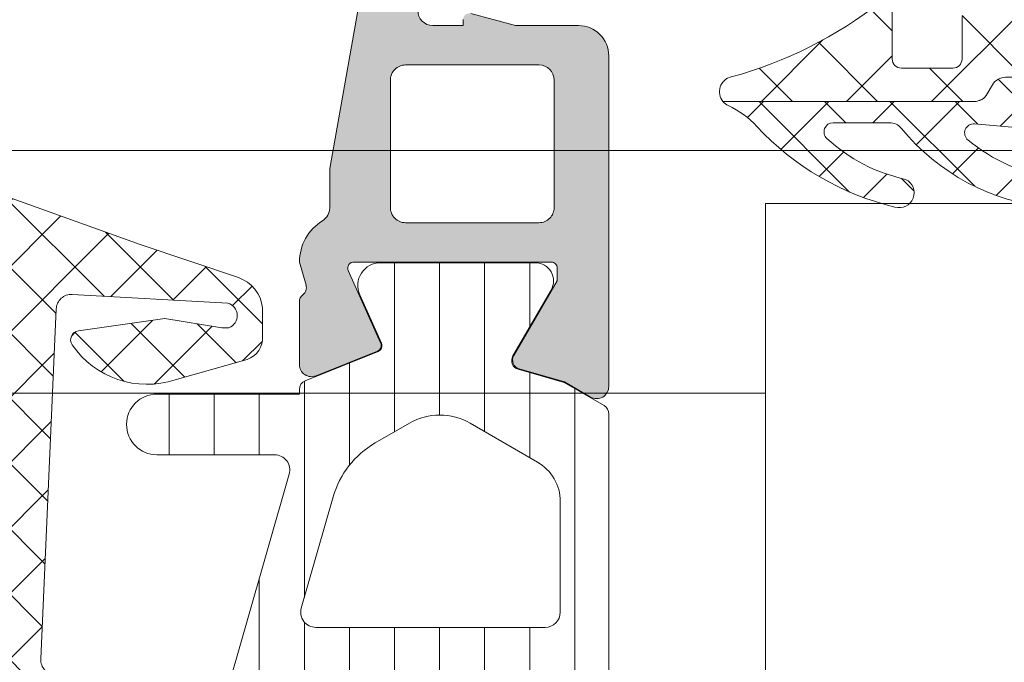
# Model space of a CAD drawing. Header units: millimetres. Extents: x 213386 to 506888, y 183055 to 450952.
# Tile 761 of 1056: x 387020 to 387053, y 342628 to 342649. Entities that reach past the tile are written whole.
import ezdxf

# ---------------------------------------------------------------- set-up
doc = ezdxf.new("R2010")
doc.units = ezdxf.units.MM
doc.layers.add('FASÁDA DETAILNÍ', color=255, linetype='Continuous', lineweight=0)
doc.layers.add('NOVA', color=255, linetype='Continuous', lineweight=0)
pattern_1 = [(135, (-4457.505250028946, 0), (-1.077630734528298, -1.077630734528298), []), (225, (-4457.505250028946, 0), (1.077630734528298, -1.077630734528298), [])]

# ---------------------------------------------------------------- blocks, each defined once
blk = doc.blocks.new('A$C69D17D4D')
at = {"layer": 'FASÁDA DETAILNÍ'}
h = blk.add_hatch(dxfattribs=at)
h.set_pattern_fill('ANSI37', color=256, scale=0.625, angle=90, style=0)
h.set_pattern_definition([(135, (-4457.505250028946, 0), (-1.403165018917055, -1.403165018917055), []), (225, (-4457.505250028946, 0), (1.403165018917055, -1.403165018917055), [])])
edge = h.paths.add_edge_path()
edge.add_ellipse((-10911.61845544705, 24900.19755051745), major_axis=(-5.039467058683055, 0), ratio=1, start_angle=209.7917844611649, end_angle=265.03553873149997, ccw=False)
edge.add_ellipse((-10907.50537096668, 24902.55235072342), major_axis=(-0.3000000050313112, 0), ratio=1, start_angle=180.0006926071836, end_angle=209.7921729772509, ccw=False)
edge.add_line((-10907.20537096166, 24902.5523543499), (-10907.20536796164, 24902.01807034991))
edge.add_ellipse((-10907.50536772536, 24902.01806911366), major_axis=(-0.2999997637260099, 0), ratio=1, start_angle=89.99995487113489, end_angle=180.0002361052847, ccw=False)
edge.add_line((-10907.50536796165, 24901.71806934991), (-10909.05536496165, 24901.71806934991))
edge.add_ellipse((-10909.05535732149, 24901.41805870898), major_axis=(-0.3000106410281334, 0), ratio=1, start_angle=270.0014591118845, end_angle=359.9956760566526)
edge.add_line((-10909.35536796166, 24901.4180813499), (-10909.35537896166, 24900.01809934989))
edge.add_ellipse((-10909.65536879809, 24900.01810218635), major_axis=(-0.2999898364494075, 0), ratio=1, start_angle=90.00035074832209, end_angle=179.9994582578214, ccw=False)
edge.add_line((-10909.65536696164, 24899.71811234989), (-10911.35537896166, 24899.71811234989))
edge.add_ellipse((-10911.35537182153, 24900.01812249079), major_axis=(-0.3000101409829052, 0), ratio=1, start_angle=0.004419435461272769, end_angle=89.998636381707, ccw=False)
edge.add_line((-10911.65538196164, 24900.01809934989), (-10911.65537096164, 24901.5819303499))
edge.add_ellipse((-10911.95653002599, 24901.61478737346), major_axis=(-0.3029461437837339, 0), ratio=1, start_angle=173.7735490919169, end_angle=283.483577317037)
edge.add_ellipse((-10920.66145315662, 24912.93075169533), major_axis=(-14.0007663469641, 0), ratio=1, start_angle=105.30173220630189, end_angle=128.075620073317, ccw=False)
edge.add_ellipse((-10916.85473958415, 24898.93851392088), major_axis=(-0.5004721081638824, 0), ratio=1, start_angle=-77.08239147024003, end_angle=39.80663436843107)
edge.add_line((-10917.23920696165, 24898.61811234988), (-10908.95592796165, 24898.61811234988))
edge.add_ellipse((-10908.95592849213, 24899.11811205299), major_axis=(-0.499999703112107, 0), ratio=1, start_angle=90.00006078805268, end_angle=150.0000196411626)
edge.add_line((-10908.52291596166, 24898.86811234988), (-10908.34970996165, 24899.1681123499))
edge.add_ellipse((-10907.91669743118, 24898.91811264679), major_axis=(-0.4999997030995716, 0), ratio=1, start_angle=270.0000607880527, end_angle=330.0000196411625, ccw=False)
edge.add_line((-10907.91669796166, 24899.4181123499), (-10906.28734996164, 24899.4181123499))
edge.add_ellipse((-10906.28734918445, 24898.41811299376), major_axis=(-0.9999993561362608, 0), ratio=1, start_angle=210.0503388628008, end_angle=270.0000445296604, ccw=False)
edge.add_ellipse((-10899.10296847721, 24902.57443977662), major_axis=(-7.300023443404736, 0), ratio=1, start_angle=30.05035458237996, end_angle=78.71444631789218)
edge.add_ellipse((-10900.91820058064, 24895.51810276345), major_axis=(-0.3999905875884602, 0), ratio=1, start_angle=165.1470247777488, end_angle=249.4981705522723)
edge.add_ellipse((-10898.54413363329, 24901.86720088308), major_axis=(-6.378448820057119, 0), ratio=1, start_angle=14.45259778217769, end_angle=69.4981254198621, ccw=False)
edge.add_line((-10904.72073296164, 24900.2752743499), (-10905.08431996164, 24901.6859813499))
edge.add_line((-10905.08431996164, 24901.6859813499), (-10905.29443296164, 24902.54868234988))
edge.add_ellipse((-10910.63105567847, 24901.218117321), major_axis=(-5.499995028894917, 0), ratio=1, start_angle=193.999954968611, end_angle=270.0000342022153)
edge.add_line((-10910.63105896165, 24906.71811234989), (-10923.04908696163, 24906.71811234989))
edge.add_line((-10923.04908696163, 24906.71811234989), (-10924.41214396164, 24906.43049334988))
edge.add_ellipse((-10924.51537657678, 24906.91971968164), major_axis=(-0.499999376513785, 0), ratio=1, start_angle=40.28375159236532, end_angle=101.91530077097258, ccw=False)
edge.add_line((-10924.89680196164, 24906.59643334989), (-10926.47041296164, 24908.45304134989))
edge.add_ellipse((-10927.04255196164, 24907.96811184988), major_axis=(-0.7499997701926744, 0), ratio=1, start_angle=-139.7162938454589, end_angle=40.28370615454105)
edge.add_line((-10927.61469096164, 24907.48318234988), (-10925.65540496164, 24905.17153834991))
edge.add_ellipse((-10924.89255335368, 24905.81811051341), major_axis=(-0.999999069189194, 0), ratio=1, start_angle=40.2836986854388, end_angle=101.9152478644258)
edge.add_line((-10924.68608896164, 24904.83965734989), (-10922.89255196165, 24905.21811234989))
edge.add_line((-10922.89255196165, 24905.21811234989), (-10911.18235096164, 24905.21811234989))
h = blk.add_hatch(color=256, dxfattribs=at)
edge = h.paths.add_edge_path(flags=16)
edge.add_line((-10928.20522696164, 24899.3218973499), (-10928.20522696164, 24895.1221473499))
edge.add_ellipse((-10927.70522733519, 24895.12214697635), major_axis=(-0.4999996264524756, 0), ratio=1, start_angle=-4.280544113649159e-05, end_angle=90.00004280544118)
edge.add_line((-10927.70522696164, 24894.6221473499), (-10923.30520296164, 24894.6221473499))
edge.add_ellipse((-10923.30520258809, 24895.12214697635), major_axis=(-0.4999996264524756, 0), ratio=1, start_angle=89.99995719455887, end_angle=180.0000428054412)
edge.add_line((-10922.80520296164, 24895.1221473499), (-10922.80520296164, 24899.32189634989))
edge.add_ellipse((-10923.30520344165, 24899.32189586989), major_axis=(-0.5000004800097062, 0), ratio=1, start_angle=180.0000550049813, end_angle=269.9999449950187)
edge.add_line((-10923.30520296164, 24899.82189634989), (-10927.70522696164, 24899.8218973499))
edge.add_ellipse((-10927.70522733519, 24899.32189772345), major_axis=(-0.4999996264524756, 0), ratio=1, start_angle=-90.00004280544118, end_angle=4.280544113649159e-05)
edge = h.paths.add_edge_path()
edge.add_line((-10930.20360796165, 24896.40849334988), (-10929.00384796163, 24903.17149334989))
edge.add_arc((-10927.03459633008, 24902.82214898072), 1.999998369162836, 89.9999607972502, 169.9404098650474, ccw=False)
edge.add_line((-10927.03459496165, 24904.82214734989), (-10922.86962196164, 24904.82214734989))
edge.add_line((-10922.86962196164, 24904.82214734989), (-10921.15183296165, 24904.36186634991))
edge.add_arc((-10921.2035968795, 24904.16868129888), 0.1999999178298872, 1.461587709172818e-05, 74.99996141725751, ccw=False)
edge.add_line((-10921.00359696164, 24904.1686813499), (-10921.00359696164, 24903.72214734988))
edge.add_arc((-10921.5035965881, 24903.72214697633), 0.4999996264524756, -90.00004280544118, 4.2805441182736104e-05, ccw=False)
edge.add_line((-10921.50359696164, 24903.22214734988), (-10926.80359696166, 24903.22214734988))
edge.add_arc((-10926.80359733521, 24902.72214772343), 0.4999996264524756, 89.99995719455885, 180.0000428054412)
edge.add_line((-10927.30359696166, 24902.72214734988), (-10927.30359696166, 24901.62189734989))
edge.add_arc((-10926.80359648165, 24901.6218978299), 0.5000004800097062, 180.0000550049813, 269.9999449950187)
edge.add_line((-10926.80359696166, 24901.12189734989), (-10925.80359696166, 24901.12189734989))
edge.add_line((-10925.80359696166, 24901.12189734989), (-10925.80359696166, 24901.3218973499))
edge.add_arc((-10925.60359682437, 24901.32189705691), 0.2000001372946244, 74.9999946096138, 179.9999160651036, ccw=False)
edge.add_line((-10925.55183296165, 24901.51508234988), (-10924.08444496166, 24901.12189634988))
edge.add_line((-10924.08444496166, 24901.12189634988), (-10922.00359696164, 24901.12189634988))
edge.add_arc((-10922.00359792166, 24900.12189538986), 1.000000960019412, 5.50049812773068e-05, 89.99994499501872, ccw=False)
edge.add_line((-10921.00359696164, 24900.12189634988), (-10921.00359696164, 24889.2223943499))
edge.add_arc((-10921.40359729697, 24889.22239409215), 0.4000003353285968, -119.99991681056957, 3.6919009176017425e-05, ccw=False)
edge.add_line((-10921.60359696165, 24888.87598334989), (-10922.46644496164, 24889.3741493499))
edge.add_line((-10922.46644496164, 24889.3741493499), (-10923.95860596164, 24889.80201934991))
edge.add_arc((-10923.87591457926, 24890.09039815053), 0.3000003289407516, 149.8207587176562, 253.9999831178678, ccw=False)
edge.add_line((-10924.13525196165, 24890.24121034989), (-10922.70351696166, 24892.70682134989))
edge.add_line((-10922.70351696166, 24892.70682134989), (-10922.70351696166, 24893.12724034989))
edge.add_arc((-10922.8950852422, 24893.13073285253), 0.1916001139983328, 358.955549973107, 452.5222218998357)
edge.add_line((-10922.90351696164, 24893.32214734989), (-10929.39295596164, 24893.32214734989))
edge.add_arc((-10929.4111937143, 24893.12298081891), 0.1999998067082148, 84.76799547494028, 204.1409481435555)
edge.add_line((-10929.59370196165, 24893.04118434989), (-10928.52538096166, 24890.65749934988))
edge.add_arc((-10928.7078895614, 24890.5757025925), 0.2000002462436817, -68.0262022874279, 24.140982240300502, ccw=False)
edge.add_line((-10928.63305296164, 24890.39023134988), (-10930.65628096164, 24889.57387134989))
edge.add_arc((-10930.80595406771, 24889.9448132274), 0.3999998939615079, 179.9999824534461, 291.9738178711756, ccw=False)
edge.add_line((-10931.20595396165, 24889.9448133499), (-10931.20595496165, 24892.00896034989))
edge.add_arc((-10930.90595532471, 24892.00896121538), 0.2999996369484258, 127.90491346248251, 180.0001652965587, ccw=False)
edge.add_arc((-10931.2745658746, 24892.48238077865), 0.3000002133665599, 307.9046525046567, 375.9998620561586)
edge.add_line((-10930.98618696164, 24892.56507134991), (-10931.20350896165, 24893.32296034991))
edge.add_arc((-10929.60350991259, 24893.32296078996), 1.599999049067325, 121.59239448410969, 180.0000157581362, ccw=False)
edge.add_arc((-10930.70364193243, 24895.11173283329), 0.4999999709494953, 301.5923359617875, 359.9984549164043)
edge.add_line((-10930.20364196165, 24895.11171934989), (-10930.20360796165, 24896.40849334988))
h = blk.add_hatch(dxfattribs=at)
h.set_pattern_fill('ANSI37', color=256, scale=0.48, angle=90, style=0)
h.set_pattern_definition(pattern_1)
edge = h.paths.add_edge_path(flags=16)
edge.add_line((-10951.66966496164, 24890.21938934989), (-10953.06251896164, 24890.11964534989))
edge.add_arc((-10953.10537645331, 24890.71811226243), 0.599999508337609, 179.9999916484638, 274.0960805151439, ccw=False)
edge.add_arc((-10953.10537645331, 24890.71811243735), 0.5999995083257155, 85.90391948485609, 180.0000083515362, ccw=False)
edge.add_line((-10953.06251896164, 24891.31657934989), (-10951.66966496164, 24891.21683534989))
edge.add_arc((-10951.70537943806, 24890.71811234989), 0.5000001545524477, -85.90393560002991, 85.90393560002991, ccw=False)
edge = h.paths.add_edge_path(flags=16)
edge.add_arc((-10948.5053713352, 24892.31810897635), 0.4999996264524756, 179.9999571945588, 270.0000428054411, ccw=False)
edge.add_line((-10949.00537096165, 24892.3181093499), (-10949.00537096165, 24895.9117943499))
edge.add_arc((-10948.50537062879, 24895.91179436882), 0.5000003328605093, 66.78197339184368, 180.0000021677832, ccw=False)
edge.add_line((-10948.30825496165, 24896.37130034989), (-10941.97715296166, 24893.6554223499))
edge.add_arc((-10942.17426888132, 24893.19591700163), 0.4999998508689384, -2.5001106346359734, 66.78191820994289, ccw=False)
edge.add_line((-10941.67474496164, 24893.17410634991), (-10941.71307096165, 24892.29629934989))
edge.add_arc((-10942.21259457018, 24892.31810883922), 0.499999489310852, 269.99995514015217, 357.50002088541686, ccw=False)
edge.add_line((-10942.21259496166, 24891.8181093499), (-10948.50537096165, 24891.8181093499))
edge = h.paths.add_edge_path(flags=16)
edge.add_line((-10943.09720896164, 24866.7641903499), (-10951.99406196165, 24862.61552034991))
edge.add_arc((-10952.20537109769, 24863.06867409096), 0.499999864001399, 179.9999703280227, 295.00000792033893, ccw=False)
edge.add_line((-10952.70537096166, 24863.0686743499), (-10952.70537096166, 24872.41810934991))
edge.add_arc((-10952.20537133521, 24872.41810972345), 0.4999996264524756, 89.99995719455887, 180.0000428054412, ccw=False)
edge.add_line((-10952.20537096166, 24872.91810934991), (-10943.08144796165, 24872.91810934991))
edge.add_arc((-10943.08144812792, 24872.41810928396), 0.5000000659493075, -2.5000272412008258, 89.99998094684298, ccw=False)
edge.add_line((-10942.58192396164, 24872.3962993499), (-10942.80899396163, 24867.19553534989))
edge.add_arc((-10943.30851936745, 24867.2173450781), 0.5000012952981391, 295.0000919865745, 357.5000025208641, ccw=False)
edge = h.paths.add_edge_path(flags=16)
edge.add_arc((-10952.20537133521, 24875.61810897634), 0.4999996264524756, 179.9999571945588, 270.0000428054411, ccw=False)
edge.add_line((-10952.70537096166, 24875.61810934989), (-10952.70537096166, 24882.8181093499))
edge.add_arc((-10952.20537133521, 24882.81810972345), 0.4999996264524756, 89.99995719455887, 180.0000428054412, ccw=False)
edge.add_line((-10952.20537096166, 24883.3181093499), (-10951.00537096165, 24883.3181093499))
edge.add_arc((-10951.00536946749, 24885.31810785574), 1.999998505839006, 269.9999571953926, 360.0000428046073)
edge.add_line((-10949.00537096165, 24885.3181093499), (-10949.00537096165, 24889.11810934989))
edge.add_arc((-10948.5053713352, 24889.11810972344), 0.4999996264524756, 89.99995719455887, 180.0000428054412, ccw=False)
edge.add_line((-10948.50537096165, 24889.61810934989), (-10942.35230996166, 24889.61810934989))
edge.add_arc((-10942.35231012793, 24889.11810928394), 0.5000000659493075, -2.5000272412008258, 89.99998094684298, ccw=False)
edge.add_line((-10941.85278596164, 24889.09629934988), (-10942.09292096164, 24883.59629934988))
edge.add_arc((-10942.59244457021, 24883.6181088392), 0.4999994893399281, 269.9999551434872, 357.5000208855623, ccw=False)
edge.add_line((-10942.59244496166, 24883.11810934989), (-10947.90537096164, 24883.11810934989))
edge.add_arc((-10947.90537096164, 24882.01810934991), 1.099999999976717, 90, 270)
edge.add_line((-10947.90537096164, 24880.91810934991), (-10942.73215996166, 24880.91810934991))
edge.add_arc((-10942.73216012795, 24880.41810928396), 0.5000000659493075, -2.5000272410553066, 89.99998094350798, ccw=False)
edge.add_line((-10942.23263596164, 24880.3962993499), (-10942.44220896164, 24875.59629934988))
edge.add_arc((-10942.94173257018, 24875.6181088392), 0.499999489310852, 269.99995514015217, 357.50002088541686, ccw=False)
edge.add_line((-10942.94173296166, 24875.11810934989), (-10952.20537096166, 24875.11810934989))
edge = h.paths.add_edge_path()
edge.add_line((-10950.81891396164, 24860.4050563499), (-10942.03104796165, 24864.50290534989))
edge.add_ellipse((-10943.29890545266, 24867.22183071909), major_axis=(-3.000002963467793, 0), ratio=1, start_angle=115.0000306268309, end_angle=177.4999411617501)
edge.add_line((-10940.30175796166, 24867.0909693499), (-10940.27342396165, 24867.7399193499))
edge.add_ellipse((-10939.77390035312, 24867.71810986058), major_axis=(-0.499999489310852, 0), ratio=1, start_angle=269.99995514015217, end_angle=357.50002088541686, ccw=False)
edge.add_line((-10939.77389996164, 24868.21810934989), (-10938.80537096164, 24868.21810934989))
edge.add_ellipse((-10938.80537088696, 24868.31810927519), major_axis=(-0.09999992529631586, 0), ratio=1, start_angle=89.99995721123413, end_angle=180.0000428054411)
edge.add_line((-10938.70537096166, 24868.3181093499), (-10938.70537096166, 24868.91810934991))
edge.add_ellipse((-10938.80537088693, 24868.91810942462), major_axis=(-0.09999992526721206, 0), ratio=1, start_angle=179.9999571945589, end_angle=270.0000428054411)
edge.add_line((-10938.80537096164, 24869.01810934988), (-10939.70840896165, 24869.01810934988))
edge.add_ellipse((-10939.70840879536, 24869.5181094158), major_axis=(-0.5000000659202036, 0), ratio=1, start_angle=-2.5000272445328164, end_angle=89.99998094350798, ccw=False)
edge.add_line((-10940.20793296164, 24869.53991934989), (-10939.81409496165, 24878.44021334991))
edge.add_ellipse((-10939.31458368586, 24878.41810924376), major_axis=(-0.5000001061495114, 0), ratio=1, start_angle=269.99991701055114, end_angle=357.46623077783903, ccw=False)
edge.add_line((-10939.31458296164, 24878.91810934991), (-10938.70537096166, 24878.91810934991))
edge.add_ellipse((-10938.70537088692, 24879.0181092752), major_axis=(-0.0999999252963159, 0), ratio=1, start_angle=89.9999571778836, end_angle=180.0000427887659)
edge.add_line((-10938.60537096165, 24879.01810934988), (-10938.60537096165, 24879.61810934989))
edge.add_ellipse((-10938.70537088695, 24879.61810942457), major_axis=(-0.09999992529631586, 0), ratio=1, start_angle=179.9999572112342, end_angle=270.0000428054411)
edge.add_line((-10938.70537096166, 24879.71810934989), (-10939.23493296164, 24879.71810934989))
edge.add_ellipse((-10939.23493326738, 24880.21810984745), major_axis=(-0.500000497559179, 0), ratio=1, start_angle=-2.5336979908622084, end_angle=90.00003503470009, ccw=False)
edge.add_line((-10939.73444496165, 24880.2402133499), (-10939.22378896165, 24891.7804383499))
edge.add_ellipse((-10938.72426436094, 24891.75862881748), major_axis=(-0.5000004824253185, 0), ratio=1, start_angle=266.7829426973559, end_angle=357.50002091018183, ccw=False)
edge.add_line((-10938.69620496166, 24892.2578413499), (-10933.56246196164, 24891.96927834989))
edge.add_ellipse((-10933.67801738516, 24891.55886034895), major_axis=(-0.4263754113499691, 0), ratio=1, start_angle=110.7589723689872, end_angle=254.2751455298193, ccw=False)
edge.add_line((-10933.52689396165, 24891.16016534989), (-10933.75949696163, 24891.16140534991))
edge.add_line((-10933.75949696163, 24891.16140534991), (-10935.64207596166, 24891.45954334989))
edge.add_line((-10935.64207596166, 24891.45954334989), (-10938.49136096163, 24891.05911734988))
edge.add_ellipse((-10938.44961036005, 24890.76203675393), major_axis=(-0.2999999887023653, 0), ratio=1, start_angle=-82.0002559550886, end_angle=34.5977463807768)
edge.add_ellipse((-10936.22703927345, 24892.29515014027), major_axis=(-3.000047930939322, 0), ratio=1, start_angle=34.59764128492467, end_angle=108.0084245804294)
edge.add_line((-10935.29955396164, 24889.44207134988), (-10933.04466296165, 24890.07564734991))
edge.add_ellipse((-10933.20559250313, 24890.85085985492), major_axis=(-0.7917403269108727, 0), ratio=1, start_angle=101.727689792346, end_angle=173.201653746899)
edge.add_line((-10932.41941896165, 24890.75713734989), (-10932.41819796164, 24891.81534734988))
edge.add_ellipse((-10933.59728418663, 24891.6862231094), major_axis=(-1.186135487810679, 0), ratio=1, start_angle=186.2496781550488, end_angle=251.3444235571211)
edge.add_line((-10933.21786496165, 24892.8100373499), (-10936.45920496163, 24893.90437034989))
edge.add_line((-10936.45920496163, 24893.90437034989), (-10944.50899996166, 24896.7941483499))
edge.add_line((-10944.50899996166, 24896.7941483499), (-10954.40687696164, 24901.12695734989))
edge.add_ellipse((-10954.60514702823, 24900.66794836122), major_axis=(-0.5000002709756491, 0), ratio=1, start_angle=246.6379505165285, end_angle=359.9334236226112)
edge.add_line((-10955.10514696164, 24900.6685293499), (-10955.10578196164, 24900.12182834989))
edge.add_ellipse((-10954.60578185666, 24900.12124807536), major_axis=(-0.5000004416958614, 0), ratio=1, start_angle=-0.06649451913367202, end_angle=66.07917546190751)
edge.add_line((-10954.80851896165, 24899.6641943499), (-10951.60451596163, 24898.26243834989))
edge.add_ellipse((-10952.00537029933, 24897.34629727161), major_axis=(-0.999999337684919, 0), ratio=1, start_angle=179.999947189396, end_angle=246.368385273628, ccw=False)
edge.add_line((-10951.00537096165, 24897.34629634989), (-10951.00537096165, 24892.11835434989))
edge.add_line((-10951.00537096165, 24892.11835434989), (-10952.80484996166, 24892.11834534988))
edge.add_line((-10952.80484996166, 24892.11834534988), (-10952.94279196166, 24892.63314634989))
edge.add_ellipse((-10953.21994598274, 24892.5183810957), major_axis=(-0.2999756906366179, 0), ratio=1, start_angle=202.4937002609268, end_angle=292.5035666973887)
edge.add_line((-10953.33475896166, 24892.79551534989), (-10954.60488596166, 24891.94634834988))
edge.add_ellipse((-10954.1051651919, 24891.08048416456), major_axis=(-0.9997207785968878, 0), ratio=1, start_angle=-60.00923930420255, end_angle=0.007611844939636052)
edge.add_line((-10955.10488596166, 24891.0803513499), (-10955.10485496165, 24890.3559903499))
edge.add_ellipse((-10954.10511712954, 24890.35619840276), major_axis=(-0.9997378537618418, 0), ratio=1, start_angle=0.01192367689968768, end_angle=60.00867505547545)
edge.add_line((-10954.60485496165, 24889.4903243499), (-10953.33475896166, 24888.64115734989))
edge.add_ellipse((-10953.21994707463, 24888.91830484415), major_axis=(-0.2999875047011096, 0), ratio=1, start_angle=67.49759383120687, end_angle=157.5013961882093)
edge.add_line((-10952.94279196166, 24888.80351134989), (-10952.80481996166, 24889.3183273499))
edge.add_line((-10952.80481996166, 24889.3183273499), (-10951.00537096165, 24889.3183353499))
edge.add_line((-10951.00537096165, 24889.3183353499), (-10951.00537096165, 24886.11810834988))
edge.add_ellipse((-10951.30537073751, 24886.11810812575), major_axis=(-0.2999997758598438, 0), ratio=1, start_angle=89.99995719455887, end_angle=180.0000428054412, ccw=False)
edge.add_line((-10951.30537096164, 24885.81810834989), (-10954.60536696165, 24885.81810834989))
edge.add_ellipse((-10954.6053673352, 24885.31810872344), major_axis=(-0.4999996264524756, 0), ratio=1, start_angle=-90.00004280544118, end_angle=4.280544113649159e-05)
edge.add_line((-10955.10536696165, 24885.31810834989), (-10955.10536696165, 24858.4204863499))
edge.add_line((-10955.10536696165, 24858.4204863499), (-10953.55497496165, 24857.52536834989))
edge.add_ellipse((-10953.30497487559, 24857.95838090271), major_axis=(-0.4999999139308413, 0), ratio=1, start_angle=59.99998291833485, end_angle=179.9999366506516)
edge.add_line((-10952.80497496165, 24857.95838034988), (-10951.10760396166, 24857.95838034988))
edge.add_line((-10951.10760396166, 24857.95838034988), (-10951.10760396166, 24859.95190234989))
edge.add_ellipse((-10950.60760370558, 24859.95190269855), major_axis=(-0.5000002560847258, 0), ratio=1, start_angle=-64.99987141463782, end_angle=3.995391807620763e-05, ccw=False)
h = blk.add_hatch(dxfattribs=at)
h.set_pattern_fill('ANSI37', color=256, scale=0.48, angle=90, style=0)
h.set_pattern_definition(pattern_1)
edge = h.paths.add_edge_path(flags=16)
edge.add_line((-10951.66966477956, 24890.21938934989), (-10953.06251877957, 24890.11964534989))
edge.add_arc((-10953.10537627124, 24890.71811226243), 0.599999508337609, 179.9999916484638, 274.0960805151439, ccw=False)
edge.add_arc((-10953.10537627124, 24890.71811243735), 0.5999995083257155, 85.90391948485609, 180.0000083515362, ccw=False)
edge.add_line((-10953.06251877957, 24891.31657934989), (-10951.66966477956, 24891.21683534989))
edge.add_arc((-10951.70537925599, 24890.71811234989), 0.5000001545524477, -85.90393560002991, 85.90393560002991, ccw=False)
edge = h.paths.add_edge_path(flags=16)
edge.add_arc((-10948.50537115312, 24892.31810897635), 0.4999996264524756, 179.9999571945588, 270.0000428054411, ccw=False)
edge.add_line((-10949.00537077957, 24892.3181093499), (-10949.00537077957, 24895.9117943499))
edge.add_arc((-10948.50537044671, 24895.91179436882), 0.5000003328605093, 66.78197339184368, 180.0000021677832, ccw=False)
edge.add_line((-10948.30825477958, 24896.37130034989), (-10941.97715277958, 24893.6554223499))
edge.add_arc((-10942.17426869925, 24893.19591700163), 0.4999998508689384, -2.5001106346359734, 66.78191820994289, ccw=False)
edge.add_line((-10941.67474477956, 24893.17410634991), (-10941.71307077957, 24892.29629934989))
edge.add_arc((-10942.21259438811, 24892.31810883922), 0.499999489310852, 269.99995514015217, 357.50002088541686, ccw=False)
edge.add_line((-10942.21259477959, 24891.8181093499), (-10948.50537077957, 24891.8181093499))
edge = h.paths.add_edge_path(flags=16)
edge.add_line((-10943.09720877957, 24866.7641903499), (-10951.99406177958, 24862.61552034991))
edge.add_arc((-10952.20537091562, 24863.06867409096), 0.499999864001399, 179.9999703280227, 295.00000792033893, ccw=False)
edge.add_line((-10952.70537077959, 24863.0686743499), (-10952.70537077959, 24872.41810934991))
edge.add_arc((-10952.20537115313, 24872.41810972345), 0.4999996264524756, 89.99995719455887, 180.0000428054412, ccw=False)
edge.add_line((-10952.20537077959, 24872.91810934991), (-10943.08144777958, 24872.91810934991))
edge.add_arc((-10943.08144794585, 24872.41810928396), 0.5000000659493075, -2.5000272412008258, 89.99998094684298, ccw=False)
edge.add_line((-10942.58192377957, 24872.3962993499), (-10942.80899377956, 24867.19553534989))
edge.add_arc((-10943.30851918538, 24867.2173450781), 0.5000012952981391, 295.0000919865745, 357.5000025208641, ccw=False)
edge = h.paths.add_edge_path(flags=16)
edge.add_arc((-10952.20537115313, 24875.61810897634), 0.4999996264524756, 179.9999571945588, 270.0000428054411, ccw=False)
edge.add_line((-10952.70537077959, 24875.61810934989), (-10952.70537077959, 24882.8181093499))
edge.add_arc((-10952.20537115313, 24882.81810972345), 0.4999996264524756, 89.99995719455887, 180.0000428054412, ccw=False)
edge.add_line((-10952.20537077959, 24883.3181093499), (-10951.00537077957, 24883.3181093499))
edge.add_arc((-10951.00536928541, 24885.31810785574), 1.999998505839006, 269.9999571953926, 360.0000428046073)
edge.add_line((-10949.00537077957, 24885.3181093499), (-10949.00537077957, 24889.11810934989))
edge.add_arc((-10948.50537115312, 24889.11810972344), 0.4999996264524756, 89.99995719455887, 180.0000428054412, ccw=False)
edge.add_line((-10948.50537077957, 24889.61810934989), (-10942.35230977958, 24889.61810934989))
edge.add_arc((-10942.35230994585, 24889.11810928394), 0.5000000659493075, -2.5000272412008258, 89.99998094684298, ccw=False)
edge.add_line((-10941.85278577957, 24889.09629934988), (-10942.09292077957, 24883.59629934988))
edge.add_arc((-10942.59244438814, 24883.6181088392), 0.4999994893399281, 269.9999551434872, 357.5000208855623, ccw=False)
edge.add_line((-10942.59244477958, 24883.11810934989), (-10947.90537077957, 24883.11810934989))
edge.add_arc((-10947.90537077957, 24882.01810934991), 1.099999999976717, 90, 270)
edge.add_line((-10947.90537077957, 24880.91810934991), (-10942.73215977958, 24880.91810934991))
edge.add_arc((-10942.73215994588, 24880.41810928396), 0.5000000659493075, -2.5000272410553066, 89.99998094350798, ccw=False)
edge.add_line((-10942.23263577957, 24880.3962993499), (-10942.44220877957, 24875.59629934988))
edge.add_arc((-10942.94173238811, 24875.6181088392), 0.499999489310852, 269.99995514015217, 357.50002088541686, ccw=False)
edge.add_line((-10942.94173277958, 24875.11810934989), (-10952.20537077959, 24875.11810934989))
edge = h.paths.add_edge_path()
edge.add_line((-10950.81891377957, 24860.4050563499), (-10942.03104777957, 24864.50290534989))
edge.add_ellipse((-10943.29890527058, 24867.22183071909), major_axis=(-3.000002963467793, 0), ratio=1, start_angle=115.0000306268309, end_angle=177.4999411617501)
edge.add_line((-10940.30175777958, 24867.0909693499), (-10940.27342377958, 24867.7399193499))
edge.add_ellipse((-10939.77390017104, 24867.71810986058), major_axis=(-0.499999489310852, 0), ratio=1, start_angle=269.99995514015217, end_angle=357.50002088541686, ccw=False)
edge.add_line((-10939.77389977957, 24868.21810934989), (-10938.80537077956, 24868.21810934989))
edge.add_ellipse((-10938.80537070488, 24868.31810927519), major_axis=(-0.09999992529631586, 0), ratio=1, start_angle=89.99995721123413, end_angle=180.0000428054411)
edge.add_line((-10938.70537077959, 24868.3181093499), (-10938.70537077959, 24868.91810934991))
edge.add_ellipse((-10938.80537070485, 24868.91810942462), major_axis=(-0.09999992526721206, 0), ratio=1, start_angle=179.9999571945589, end_angle=270.0000428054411)
edge.add_line((-10938.80537077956, 24869.01810934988), (-10939.70840877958, 24869.01810934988))
edge.add_ellipse((-10939.70840861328, 24869.5181094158), major_axis=(-0.5000000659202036, 0), ratio=1, start_angle=-2.5000272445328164, end_angle=89.99998094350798, ccw=False)
edge.add_line((-10940.20793277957, 24869.53991934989), (-10939.81409477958, 24878.44021334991))
edge.add_ellipse((-10939.31458350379, 24878.41810924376), major_axis=(-0.5000001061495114, 0), ratio=1, start_angle=269.99991701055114, end_angle=357.46623077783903, ccw=False)
edge.add_line((-10939.31458277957, 24878.91810934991), (-10938.70537077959, 24878.91810934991))
edge.add_ellipse((-10938.70537070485, 24879.0181092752), major_axis=(-0.0999999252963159, 0), ratio=1, start_angle=89.9999571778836, end_angle=180.0000427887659)
edge.add_line((-10938.60537077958, 24879.01810934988), (-10938.60537077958, 24879.61810934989))
edge.add_ellipse((-10938.70537070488, 24879.61810942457), major_axis=(-0.09999992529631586, 0), ratio=1, start_angle=179.9999572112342, end_angle=270.0000428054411)
edge.add_line((-10938.70537077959, 24879.71810934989), (-10939.23493277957, 24879.71810934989))
edge.add_ellipse((-10939.2349330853, 24880.21810984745), major_axis=(-0.500000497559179, 0), ratio=1, start_angle=-2.5336979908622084, end_angle=90.00003503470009, ccw=False)
edge.add_line((-10939.73444477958, 24880.2402133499), (-10939.22378877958, 24891.7804383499))
edge.add_ellipse((-10938.72426417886, 24891.75862881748), major_axis=(-0.5000004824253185, 0), ratio=1, start_angle=266.7829426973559, end_angle=357.50002091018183, ccw=False)
edge.add_line((-10938.69620477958, 24892.2578413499), (-10933.56246177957, 24891.96927834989))
edge.add_ellipse((-10933.67801720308, 24891.55886034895), major_axis=(-0.4263754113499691, 0), ratio=1, start_angle=110.7589723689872, end_angle=254.2751455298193, ccw=False)
edge.add_line((-10933.52689377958, 24891.16016534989), (-10933.75949677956, 24891.16140534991))
edge.add_line((-10933.75949677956, 24891.16140534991), (-10935.64207577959, 24891.45954334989))
edge.add_line((-10935.64207577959, 24891.45954334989), (-10938.49136077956, 24891.05911734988))
edge.add_ellipse((-10938.44961017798, 24890.76203675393), major_axis=(-0.2999999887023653, 0), ratio=1, start_angle=-82.0002559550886, end_angle=34.5977463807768)
edge.add_ellipse((-10936.22703909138, 24892.29515014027), major_axis=(-3.000047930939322, 0), ratio=1, start_angle=34.59764128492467, end_angle=108.0084245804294)
edge.add_line((-10935.29955377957, 24889.44207134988), (-10933.04466277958, 24890.07564734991))
edge.add_ellipse((-10933.20559232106, 24890.85085985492), major_axis=(-0.7917403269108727, 0), ratio=1, start_angle=101.727689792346, end_angle=173.201653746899)
edge.add_line((-10932.41941877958, 24890.75713734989), (-10932.41819777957, 24891.81534734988))
edge.add_ellipse((-10933.59728400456, 24891.6862231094), major_axis=(-1.186135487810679, 0), ratio=1, start_angle=186.2496781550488, end_angle=251.3444235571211)
edge.add_line((-10933.21786477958, 24892.8100373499), (-10936.45920477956, 24893.90437034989))
edge.add_line((-10936.45920477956, 24893.90437034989), (-10944.50899977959, 24896.7941483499))
edge.add_line((-10944.50899977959, 24896.7941483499), (-10954.40687677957, 24901.12695734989))
edge.add_ellipse((-10954.60514684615, 24900.66794836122), major_axis=(-0.5000002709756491, 0), ratio=1, start_angle=246.6379505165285, end_angle=359.9334236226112)
edge.add_line((-10955.10514677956, 24900.6685293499), (-10955.10578177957, 24900.12182834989))
edge.add_ellipse((-10954.60578167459, 24900.12124807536), major_axis=(-0.5000004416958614, 0), ratio=1, start_angle=-0.06649451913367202, end_angle=66.07917546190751)
edge.add_line((-10954.80851877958, 24899.6641943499), (-10951.60451577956, 24898.26243834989))
edge.add_ellipse((-10952.00537011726, 24897.34629727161), major_axis=(-0.999999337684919, 0), ratio=1, start_angle=179.999947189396, end_angle=246.368385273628, ccw=False)
edge.add_line((-10951.00537077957, 24897.34629634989), (-10951.00537077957, 24892.11835434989))
edge.add_line((-10951.00537077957, 24892.11835434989), (-10952.80484977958, 24892.11834534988))
edge.add_line((-10952.80484977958, 24892.11834534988), (-10952.94279177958, 24892.63314634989))
edge.add_ellipse((-10953.21994580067, 24892.5183810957), major_axis=(-0.2999756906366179, 0), ratio=1, start_angle=202.4937002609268, end_angle=292.5035666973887)
edge.add_line((-10953.33475877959, 24892.79551534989), (-10954.60488577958, 24891.94634834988))
edge.add_ellipse((-10954.10516500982, 24891.08048416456), major_axis=(-0.9997207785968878, 0), ratio=1, start_angle=-60.00923930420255, end_angle=0.007611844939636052)
edge.add_line((-10955.10488577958, 24891.0803513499), (-10955.10485477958, 24890.3559903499))
edge.add_ellipse((-10954.10511694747, 24890.35619840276), major_axis=(-0.9997378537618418, 0), ratio=1, start_angle=0.01192367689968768, end_angle=60.00867505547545)
edge.add_line((-10954.60485477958, 24889.4903243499), (-10953.33475877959, 24888.64115734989))
edge.add_ellipse((-10953.21994689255, 24888.91830484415), major_axis=(-0.2999875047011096, 0), ratio=1, start_angle=67.49759383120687, end_angle=157.5013961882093)
edge.add_line((-10952.94279177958, 24888.80351134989), (-10952.80481977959, 24889.3183273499))
edge.add_line((-10952.80481977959, 24889.3183273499), (-10951.00537077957, 24889.3183353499))
edge.add_line((-10951.00537077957, 24889.3183353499), (-10951.00537077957, 24886.11810834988))
edge.add_ellipse((-10951.30537055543, 24886.11810812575), major_axis=(-0.2999997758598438, 0), ratio=1, start_angle=89.99995719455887, end_angle=180.0000428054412, ccw=False)
edge.add_line((-10951.30537077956, 24885.81810834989), (-10954.60536677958, 24885.81810834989))
edge.add_ellipse((-10954.60536715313, 24885.31810872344), major_axis=(-0.4999996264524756, 0), ratio=1, start_angle=-90.00004280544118, end_angle=4.280544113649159e-05)
edge.add_line((-10955.10536677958, 24885.31810834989), (-10955.10536677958, 24858.4204863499))
edge.add_line((-10955.10536677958, 24858.4204863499), (-10953.55497477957, 24857.52536834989))
edge.add_ellipse((-10953.30497469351, 24857.95838090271), major_axis=(-0.4999999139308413, 0), ratio=1, start_angle=59.99998291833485, end_angle=179.9999366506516)
edge.add_line((-10952.80497477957, 24857.95838034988), (-10951.10760377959, 24857.95838034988))
edge.add_line((-10951.10760377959, 24857.95838034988), (-10951.10760377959, 24859.95190234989))
edge.add_ellipse((-10950.6076035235, 24859.95190269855), major_axis=(-0.5000002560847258, 0), ratio=1, start_angle=-64.99987141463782, end_angle=3.995391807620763e-05, ccw=False)
h = blk.add_hatch(dxfattribs=at)
h.set_pattern_fill('ANSI37', color=256, scale=0.48, angle=90, style=0)
h.set_pattern_definition(pattern_1)
edge = h.paths.add_edge_path()
edge.add_arc((-10911.74425753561, 24897.4171130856), 0.4999992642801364, 39.40733718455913, 89.99993422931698)
edge.add_line((-10911.74425696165, 24897.91711234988), (-10913.60635396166, 24897.91711234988))
edge.add_arc((-10913.60635361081, 24897.61711215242), 0.3000001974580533, 90.00006700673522, 227.3578430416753)
edge.add_arc((-10910.0389388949, 24901.49090711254), 5.566188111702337, 227.3577388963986, 257.8089673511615)
edge.add_arc((-10911.42223284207, 24895.60683082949), 0.4897187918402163, -107.0139722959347, 64.88275715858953, ccw=False)
edge.add_arc((-10909.47634151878, 24903.94658868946), 9.052420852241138, 222.7933211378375, 256.6565612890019, ccw=False)
edge.add_arc((-10918.32051823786, 24895.7587084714), 2.999999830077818, 42.79328687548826, 65.24509699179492)
edge.add_arc((-10916.85473608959, 24898.93751455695), 0.5004751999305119, 219.8064341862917, 245.24482424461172, ccw=False)
edge.add_line((-10917.23920696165, 24898.61711234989), (-10908.95592796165, 24898.61711234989))
edge.add_arc((-10908.95592849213, 24899.11711205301), 0.499999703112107, 270.0000607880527, 330.0000196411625)
edge.add_line((-10908.52291596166, 24898.86711234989), (-10908.34970996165, 24899.16711234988))
edge.add_arc((-10907.91669743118, 24898.91711264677), 0.4999997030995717, 90.00006078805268, 150.0000196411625, ccw=False)
edge.add_line((-10907.91669796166, 24899.41711234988), (-10906.28734996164, 24899.41711234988))
edge.add_arc((-10906.28734918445, 24898.41711299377), 0.999999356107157, 30.050338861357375, 90.00004452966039, ccw=False)
edge.add_arc((-10899.10296847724, 24902.57343977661), 7.300023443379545, 210.0503545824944, 258.7144463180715)
edge.add_arc((-10900.91820105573, 24895.51710271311), 0.3999910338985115, 254.9987233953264, 345.14704919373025, ccw=False)
edge.add_arc((-10898.7914805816, 24906.0366067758), 11.13157184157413, 229.4130387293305, 258.4423422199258, ccw=False)
edge.add_line((-10906.03369696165, 24897.58307534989), (-10906.22591396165, 24897.6407763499))
edge.add_line((-10906.22591396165, 24897.6407763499), (-10908.94312096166, 24897.8786143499))
edge.add_arc((-10908.96927996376, 24897.57975707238), 0.2999999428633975, 84.99764491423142, 230.9690488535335)
edge.add_arc((-10905.17510792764, 24902.25998317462), 6.324969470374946, 230.9689666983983, 259.5200292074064)
edge.add_arc((-10906.40398526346, 24895.58214734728), 0.4650353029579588, -97.52813710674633, 80.29202624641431, ccw=False)
edge.add_arc((-10905.75448644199, 24902.33847968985), 7.252239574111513, 219.4075108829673, 264.3783283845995, ccw=False)
h = blk.add_hatch(dxfattribs=at)
h.set_pattern_fill('ANSI31', color=256, scale=0.468, angle=45, style=0)
h.set_pattern_definition([(90, (-4457.505250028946, 0), (-1.4859, 3.33066907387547e-16), [])])
edge = h.paths.add_edge_path(flags=16)
edge.add_line((-10923.35347096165, 24886.7296343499), (-10925.57618096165, 24888.01299634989))
edge.add_ellipse((-10926.57605334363, 24886.28127138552), major_axis=(-1.999654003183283, 0), ratio=1, start_angle=239.9984985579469, end_angle=299.9999542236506)
edge.add_line((-10927.57587896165, 24888.01302334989), (-10928.70539696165, 24887.36089534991))
edge.add_ellipse((-10927.20539383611, 24884.76281514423), major_axis=(-3.000005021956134, 0), ratio=1, start_angle=300.0000135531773, end_angle=343.9999452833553)
edge.add_line((-10930.08918296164, 24885.5897313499), (-10931.14183096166, 24881.91870934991))
edge.add_ellipse((-10930.66119993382, 24881.780890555), major_axis=(-0.5000002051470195, 0), ratio=1, start_angle=-16.00000720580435, end_angle=90.00079895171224)
edge.add_line((-10930.66119296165, 24881.28089034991), (-10923.10343996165, 24881.2810003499))
edge.add_ellipse((-10923.10344979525, 24881.78100018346), major_axis=(-0.4999998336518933, 0), ratio=1, start_angle=90.00112684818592, end_angle=180.000821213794)
edge.add_line((-10922.60344996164, 24881.7810073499), (-10922.60350596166, 24885.4306563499))
edge.add_ellipse((-10924.10350521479, 24885.43061688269), major_axis=(-1.499999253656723, 0), ratio=1, start_angle=180.0015075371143, end_angle=239.9984727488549)
edge = h.paths.add_edge_path(flags=16)
edge.add_line((-10923.10342196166, 24879.68099834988), (-10931.40675196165, 24879.6808713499))
edge.add_ellipse((-10931.40674370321, 24879.18087106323), major_axis=(-0.5000002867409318, 0), ratio=1, start_angle=270.0009463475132, end_angle=344.0000560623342)
edge.add_line((-10931.88737496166, 24879.31868934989), (-10933.59430196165, 24873.36592734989))
edge.add_ellipse((-10933.11367123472, 24873.22810832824), major_axis=(-0.4999999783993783, 0), ratio=1, start_angle=-16.00004168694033, end_angle=90.00094802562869)
edge.add_line((-10933.11366296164, 24872.7281083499), (-10923.10330896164, 24872.72827834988))
edge.add_ellipse((-10923.10332114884, 24873.22827853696), major_axis=(-0.5000001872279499, 0), ratio=1, start_angle=90.00139654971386, end_angle=180.0008952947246)
edge.add_line((-10922.60332096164, 24873.22828634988), (-10922.60341096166, 24879.18100634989))
edge.add_ellipse((-10923.1034112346, 24879.180998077), major_axis=(-0.5000002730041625, 0), ratio=1, start_angle=180.0009480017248, end_angle=270.0012292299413)
edge = h.paths.add_edge_path(flags=16)
edge.add_line((-10933.65245796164, 24865.36397434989), (-10930.47606796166, 24863.53008534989))
edge.add_ellipse((-10928.97606810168, 24866.12816509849), major_axis=(-3.000002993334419, 0), ratio=1, start_angle=60.00003609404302, end_angle=120.0014917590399)
edge.add_line((-10927.47599896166, 24863.53012534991), (-10923.35311596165, 24865.9106203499))
edge.add_ellipse((-10924.1031516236, 24867.20963863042), major_axis=(-1.500000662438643, 0), ratio=1, start_angle=120.0015583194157, end_angle=180.0015171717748)
edge.add_line((-10922.60315096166, 24867.2096783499), (-10922.60324196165, 24870.62829234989))
edge.add_ellipse((-10923.10324144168, 24870.62827886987), major_axis=(-0.4999994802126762, 0), ratio=1, start_angle=180.0015446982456, end_angle=270.0014346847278)
edge.add_line((-10923.10325396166, 24871.1282783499), (-10933.40256896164, 24871.12809734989))
edge.add_ellipse((-10933.40255062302, 24870.12809701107), major_axis=(-1.000000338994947, 0), ratio=1, start_angle=-89.99894927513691, end_angle=0.001527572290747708)
edge.add_line((-10934.40255096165, 24870.12807034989), (-10934.40245796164, 24866.66297234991))
edge.add_ellipse((-10932.90245782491, 24866.66301253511), major_axis=(-1.500000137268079, 0), ratio=1, start_angle=0.001534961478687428, end_angle=59.99999699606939)
edge = h.paths.add_edge_path()
edge.add_line((-10936.00232596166, 24863.51616834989), (-10936.00254796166, 24870.06923134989))
edge.add_arc((-10931.00255026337, 24870.06939821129), 4.999997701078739, 163.9999762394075, 180.0019120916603, ccw=False)
edge.add_line((-10935.80885596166, 24871.44758634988), (-10931.54024496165, 24886.33400434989))
edge.add_arc((-10932.02087531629, 24886.4718228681), 0.499999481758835, 344.000002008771, 450.0000739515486)
edge.add_line((-10932.02087596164, 24886.97182234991), (-10935.90424996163, 24886.97182234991))
edge.add_arc((-10935.90426996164, 24887.97182234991), 1.0000000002, 90.00114591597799, 270.00114591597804, ccw=False)
edge.add_line((-10935.90428996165, 24888.97182234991), (-10931.20595396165, 24888.97201034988))
edge.add_line((-10931.20595396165, 24888.97201034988), (-10931.20595396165, 24889.12806234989))
edge.add_arc((-10930.90595396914, 24889.12806292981), 0.2999999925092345, 111.97384587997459, 180.000110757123, ccw=False)
edge.add_line((-10931.01820896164, 24889.40626934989), (-10928.60630696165, 24890.37945634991))
edge.add_arc((-10928.68114356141, 24890.56492759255), 0.200000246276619, 291.9737977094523, 384.1409822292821)
edge.add_line((-10928.49863496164, 24890.64672434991), (-10929.21513496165, 24892.24540934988))
edge.add_arc((-10928.53072920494, 24892.55214761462), 0.7499997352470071, 89.99998141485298, 204.1410584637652, ccw=False)
edge.add_line((-10928.53072896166, 24893.3021473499), (-10923.42317996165, 24893.3021473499))
edge.add_arc((-10923.42318009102, 24892.7021475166), 0.5999998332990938, -30.142924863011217, 89.99998764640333, ccw=False)
edge.add_line((-10922.90431496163, 24892.40085234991), (-10924.16553096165, 24890.22889534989))
edge.add_arc((-10923.90609831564, 24890.07824707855), 0.3000003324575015, 149.8569693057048, 253.9999309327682)
edge.add_line((-10923.98878996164, 24889.78986834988), (-10922.47431796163, 24889.3556013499))
edge.add_line((-10922.47431796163, 24889.3556013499), (-10921.15354596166, 24888.5930533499))
edge.add_arc((-10921.3035467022, 24888.3332462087), 0.2999999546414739, -2.463304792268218, 59.99983168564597, ccw=False)
edge.add_line((-10921.00382396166, 24888.3203523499), (-10921.00382396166, 24864.33069834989))
edge.add_arc((-10921.30315968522, 24864.31074367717), 0.3000001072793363, -59.999852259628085, 3.813876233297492, ccw=False)
edge.add_line((-10921.15315896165, 24864.0509363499), (-10922.47396496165, 24863.28836834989))
edge.add_line((-10922.47396496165, 24863.28836834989), (-10923.98843596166, 24862.85410134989))
edge.add_arc((-10923.90574481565, 24862.56572223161), 0.3000005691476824, 105.9999567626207, 210.1429183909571)
edge.add_line((-10924.16517796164, 24862.4150743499), (-10922.90396196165, 24860.2431183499))
edge.add_arc((-10923.42282737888, 24859.94182268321), 0.6000003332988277, -89.99996015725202, 30.14295235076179, ccw=False)
edge.add_line((-10923.42282696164, 24859.3418223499), (-10933.32642696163, 24859.3418223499))
edge.add_arc((-10933.32642770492, 24860.09182240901), 0.7500000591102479, 155.8589797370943, 270.0000567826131, ccw=False)
edge.add_line((-10934.01083396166, 24860.39856034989), (-10933.29433396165, 24861.99724534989))
edge.add_arc((-10933.47684256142, 24862.07904210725), 0.2000002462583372, 335.8590177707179, 428.0262022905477)
edge.add_line((-10933.40200596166, 24862.26451334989), (-10935.81458096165, 24863.23797234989))
edge.add_arc((-10935.70232680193, 24863.51617820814), 0.2999991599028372, 180.0018827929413, 248.0262614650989, ccw=False)
for p, q in [((-11388.49992168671, 24897.00002419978), (-8504.500121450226, 24897.00001930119)), ((-10915.8308712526, 24889.00002419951), (-11388.49992168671, 24889.00002419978))]:
    blk.add_line(p, q, dxfattribs=at)
at = {"layer": 'FASÁDA DETAILNÍ', "extrusion": (0, 0, -1)}
for points in [[(10909.35536796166, 24901.4180813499), (10909.35537896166, 24900.01809934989), (10909.35537896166, 24900.01809934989, 0.414209), (10909.65536696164, 24899.71811234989), (10911.35537896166, 24899.71811234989), (10911.35537896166, 24899.71811234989, 0.414184), (10911.65538196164, 24900.01809934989), (10911.65537096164, 24901.5819303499)], [(10912.02716696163, 24901.90938334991, 0.0996982), (10916.96661996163, 24899.42632034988, -0.559391), (10917.23920696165, 24898.61811234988), (10908.95592796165, 24898.61811234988), (10908.95592796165, 24898.61811234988, -0.267949), (10908.52291596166, 24898.86811234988), (10908.34970996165, 24899.1681123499), (10908.34970996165, 24899.1681123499, 0.267949), (10907.91669796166, 24899.4181123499), (10906.28734996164, 24899.4181123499), (10906.28734996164, 24899.4181123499, 0.267714), (10905.42176396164, 24898.9188733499, -0.215587), (10900.53157496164, 24895.41556934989, -0.385623), (10900.77810896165, 24895.89275834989, 0.244909), (10904.72073296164, 24900.2752743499), (10905.08431996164, 24901.6859813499)], [(10939.23493296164, 24879.71810934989, 0.427226), (10939.73444496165, 24880.2402133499), (10939.22378896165, 24891.7804383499), (10939.22378896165, 24891.7804383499, 0.417884), (10938.69620496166, 24892.2578413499), (10933.56246196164, 24891.96927834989), (10933.56246196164, 24891.96927834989, 0.723322), (10933.52689396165, 24891.16016534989), (10933.75949696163, 24891.16140534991), (10935.64207596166, 24891.45954334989), (10938.49136096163, 24891.05911734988), (10938.49136096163, 24891.05911734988, -0.557725), (10938.69655796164, 24890.59169334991, -0.331739), (10935.29955396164, 24889.44207134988), (10933.04466296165, 24890.07564734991), (10933.04466296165, 24890.07564734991, -0.322384), (10932.41941896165, 24890.75713734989), (10932.41819796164, 24891.81534734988), (10932.41819796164, 24891.81534734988, -0.291922), (10933.21786496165, 24892.8100373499), (10936.45920496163, 24893.90437034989), (10944.50899996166, 24896.7941483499)], [(10939.23493277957, 24879.71810934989, 0.427226), (10939.73444477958, 24880.2402133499), (10939.22378877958, 24891.7804383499), (10939.22378877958, 24891.7804383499, 0.417884), (10938.69620477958, 24892.2578413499), (10933.56246177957, 24891.96927834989), (10933.56246177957, 24891.96927834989, 0.723322), (10933.52689377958, 24891.16016534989), (10933.75949677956, 24891.16140534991), (10935.64207577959, 24891.45954334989), (10938.49136077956, 24891.05911734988), (10938.49136077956, 24891.05911734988, -0.557725), (10938.69655777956, 24890.59169334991, -0.331739), (10935.29955377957, 24889.44207134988), (10933.04466277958, 24890.07564734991), (10933.04466277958, 24890.07564734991, -0.322384), (10932.41941877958, 24890.75713734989), (10932.41819777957, 24891.81534734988), (10932.41819777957, 24891.81534734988, -0.291922), (10933.21786477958, 24892.8100373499), (10936.45920477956, 24893.90437034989), (10944.50899977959, 24896.7941483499)]]:
    blk.add_lwpolyline(points, format="xyb", dxfattribs=at)
at = {"layer": 'FASÁDA DETAILNÍ'}
for points in [[(-10927.30359696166, 24901.62189734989, 0.414213), (-10926.80359696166, 24901.12189734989), (-10925.80359696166, 24901.12189734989), (-10925.80359696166, 24901.3218973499)], [(-10925.55183296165, 24901.51508234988), (-10924.08444496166, 24901.12189634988), (-10922.00359696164, 24901.12189634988), (-10922.00359696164, 24901.12189634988, -0.414213), (-10921.00359696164, 24900.12189634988), (-10921.00359696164, 24889.2223943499), (-10921.00359696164, 24889.2223943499, -0.57735), (-10921.60359696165, 24888.87598334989), (-10922.46644496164, 24889.3741493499), (-10923.95860596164, 24889.80201934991), (-10923.95860596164, 24889.80201934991, -0.488701), (-10924.13525196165, 24890.24121034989), (-10922.70351696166, 24892.70682134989), (-10922.70351696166, 24893.12724034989), (-10922.70351696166, 24893.12724034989, 0.432566), (-10922.90351696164, 24893.32214734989), (-10929.39295596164, 24893.32214734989), (-10929.39295596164, 24893.32214734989, 0.573708), (-10929.59370196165, 24893.04118434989), (-10928.52538096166, 24890.65749934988), (-10928.52538096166, 24890.65749934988, -0.425336), (-10928.63305296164, 24890.39023134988), (-10930.65628096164, 24889.57387134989), (-10930.65628096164, 24889.57387134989, -0.531563), (-10931.20595396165, 24889.9448133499), (-10931.20595496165, 24892.00896034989), (-10931.20595496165, 24892.00896034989, -0.231306), (-10931.09026096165, 24892.24567034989, 0.306185), (-10930.98618696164, 24892.56507134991), (-10931.20350896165, 24893.32296034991), (-10931.20350896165, 24893.32296034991, -0.260516), (-10930.44170596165, 24894.68583434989, 0.260509), (-10930.20364196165, 24895.11171934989), (-10930.20360796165, 24896.40849334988), (-10930.20360796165, 24896.40849334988), (-10929.00384796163, 24903.17149334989)], [(-10906.22591396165, 24897.6407763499), (-10908.94312096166, 24897.8786143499), (-10908.94312096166, 24897.8786143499, 0.739768), (-10909.15820196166, 24897.34671534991, 0.125226), (-10906.32556796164, 24896.04052334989, -0.981156)], [(-10906.46491096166, 24895.12112034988, -0.19878), (-10911.35793196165, 24897.73452734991), (-10911.35793196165, 24897.73452734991, 0.224409), (-10911.74425696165, 24897.91711234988), (-10913.60635396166, 24897.91711234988), (-10913.60635396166, 24897.91711234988, 0.683163), (-10913.80957896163, 24897.39643234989, 0.133656), (-10911.21436096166, 24896.05024234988, -0.931673), (-10911.56552696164, 24895.13854534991, -0.148841), (-10916.11908996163, 24897.7967743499, 0.0982791), (-10917.06430596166, 24898.48303034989, -0.111454), (-10917.23920696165, 24898.61711234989), (-10908.95592796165, 24898.61711234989), (-10908.95592796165, 24898.61711234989, 0.267949), (-10908.52291596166, 24898.86711234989), (-10908.34970996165, 24899.16711234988), (-10908.34970996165, 24899.16711234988, -0.267949), (-10907.91669796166, 24899.41711234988)], [(-10935.80885596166, 24871.44758634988), (-10931.54024496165, 24886.33400434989), (-10931.54024496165, 24886.33400434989, 0.498582), (-10932.02087596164, 24886.97182234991), (-10935.90424996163, 24886.97182234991), (-10935.90424996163, 24886.97182234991, -1), (-10935.90428996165, 24888.97182234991), (-10931.20595396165, 24888.97201034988), (-10931.20595396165, 24889.12806234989), (-10931.20595396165, 24889.12806234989, -0.305856), (-10931.01820896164, 24889.40626934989), (-10928.60630696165, 24890.37945634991), (-10928.60630696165, 24890.37945634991, 0.425336), (-10928.49863496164, 24890.64672434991), (-10929.21513496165, 24892.24540934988), (-10929.21513496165, 24892.24540934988, -0.543753), (-10928.53072896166, 24893.3021473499), (-10923.42317996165, 24893.3021473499), (-10923.42317996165, 24893.3021473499, -0.578182), (-10922.90431496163, 24892.40085234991), (-10924.16553096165, 24890.22889534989), (-10924.16553096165, 24890.22889534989, 0.488505), (-10923.98878996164, 24889.78986834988), (-10922.47431796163, 24889.3556013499), (-10921.15354596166, 24888.5930533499), (-10921.15354596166, 24888.5930533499, -0.279502), (-10921.00382396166, 24888.3203523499), (-10921.00382396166, 24864.33069834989)]]:
    blk.add_lwpolyline(points, format="xyb", dxfattribs=at)
at = {"layer": 'FASÁDA DETAILNÍ', "extrusion": (0, 0, -1)}
for points in [[(10928.20522696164, 24899.3218973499), (10928.20522696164, 24895.1221473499), (10928.20522696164, 24895.1221473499, -0.414214), (10927.70522696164, 24894.6221473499), (10923.30520296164, 24894.6221473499), (10923.30520296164, 24894.6221473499, -0.414214), (10922.80520296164, 24895.1221473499), (10922.80520296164, 24899.32189634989), (10922.80520296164, 24899.32189634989, -0.414213), (10923.30520296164, 24899.82189634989), (10927.70522696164, 24899.8218973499), (10927.70522696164, 24899.8218973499, -0.414214), (10928.20522696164, 24899.3218973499)], [(10923.35347096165, 24886.7296343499), (10925.57618096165, 24888.01299634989), (10925.57618096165, 24888.01299634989, -0.267956), (10927.57587896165, 24888.01302334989), (10928.70539696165, 24887.36089534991), (10928.70539696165, 24887.36089534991, -0.19438), (10930.08918296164, 24885.5897313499), (10931.14183096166, 24881.91870934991), (10931.14183096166, 24881.91870934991, -0.498586), (10930.66119296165, 24881.28089034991), (10923.10343996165, 24881.2810003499), (10923.10343996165, 24881.2810003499, -0.414212), (10922.60344996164, 24881.7810073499), (10922.60350596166, 24885.4306563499), (10922.60350596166, 24885.4306563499, -0.267935), (10923.35347096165, 24886.7296343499)]]:
    blk.add_lwpolyline(points, format="xyb", close=True, dxfattribs=at)
at = {"layer": 'FASÁDA DETAILNÍ'}
blk.add_lwpolyline([(-10834.85999242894, 24895.25402419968), (-10447.16921557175, 24895.25402419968), (-10447.16921557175, 24851.25402419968), (-10834.85999242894, 24851.25402419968), (-10915.8308712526, 24851.25402419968), (-10915.8308712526, 24895.25402419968)], close=True, dxfattribs=at)

msp = doc.modelspace()

# ---------------------------------------------------------------- block references
at = {"layer": 'NOVA', "ltscale": 300}
msp.add_blockref('A$C69D17D4D', (397960.6382589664, 317748.1544064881), dxfattribs=at)

doc.saveas('drawing.dxf')
